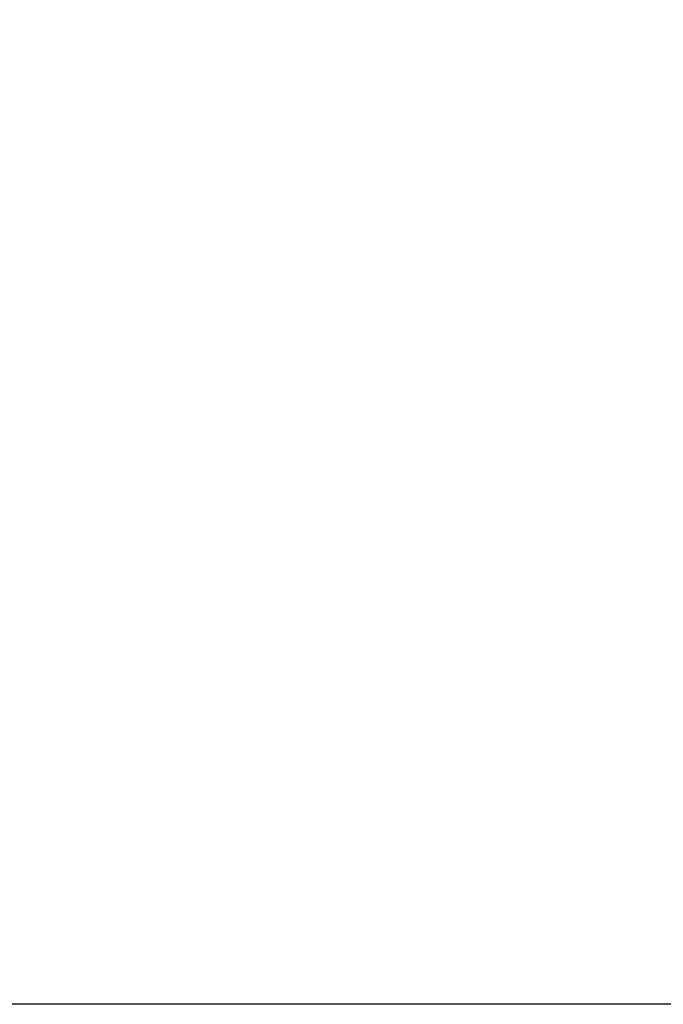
# Model space of a CAD drawing. Header units: millimetres. Extents: x 247761 to 294611, y 172579 to 236863.
# Tile 484 of 596: x 262322 to 262341, y 198223 to 198252. Entities that reach past the tile are written whole.
import ezdxf

# ---------------------------------------------------------------- set-up
doc = ezdxf.new("R2010")
doc.units = ezdxf.units.MM
doc.layers.add('FASÁDA DETAILNÍ', color=4, linetype='Continuous')
doc.layers.add('NOVA', color=240, linetype='Continuous')

# ---------------------------------------------------------------- blocks, each defined once
blk = doc.blocks.new('A$C69D17D4D')
at = {"layer": 'FASÁDA DETAILNÍ'}
blk.add_lwpolyline([(-12677.35474239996, 24895.25402419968), (-12289.66396554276, 24895.25402419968), (-12289.66396554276, 24851.25402419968), (-12677.35474239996, 24851.25402419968), (-12758.32562122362, 24851.25402419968), (-12758.32562122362, 24895.25402419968)], close=True, dxfattribs=at)

msp = doc.modelspace()

# ---------------------------------------------------------------- block references
at = {"layer": 'NOVA', "ltscale": 300}
msp.add_blockref('A$C69D17D4D', (274644.5174331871, 173371.2585875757), dxfattribs=at)

doc.saveas('drawing.dxf')
